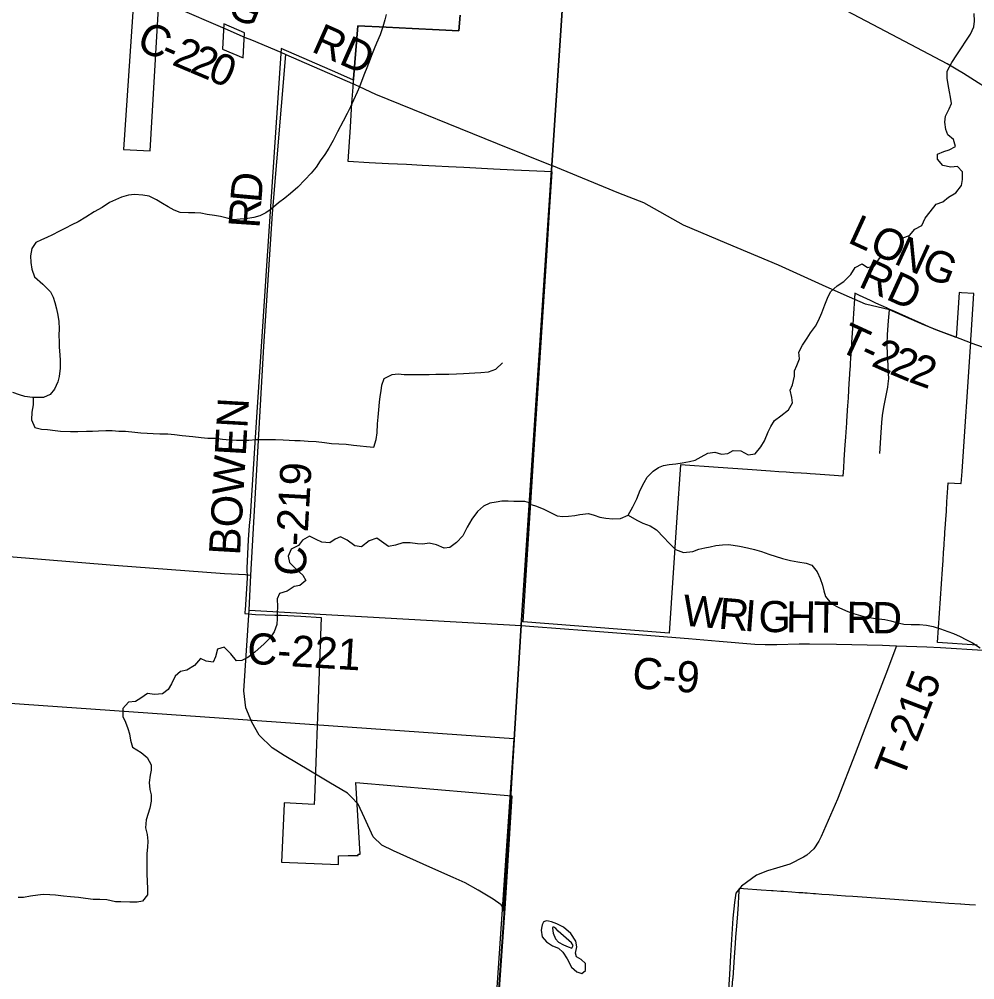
# Model space of a CAD drawing. Extents: x 114604 to 551442, y 316898 to 567001.
# Drawn here: x 258302 to 267506, y 355406 to 364658 of the extents above; entities that cross this region are included whole.
import ezdxf

# ---------------------------------------------------------------- set-up
doc = ezdxf.new("R2010")
doc.units = 0
for name, color, linetype in [('GE_P_Alignment_1000_Bearings', 7, 'Continuous'), ('GE_P_Alignment_1000_Cardinal_Points', 7, 'Continuous'), ('GE_P_Alignment_100_Stations', 7, 'Continuous'), ('GE_P_Alignment_500_Bearings', 7, 'Continuous'), ('GE_P_Alignment_500_Distances', 7, 'Continuous'), ('MT_X_Edge_Line', 7, 'Continuous'), ('PM_P_Cells', 7, 'Continuous'), ('PM_P_CL_Double_Solid', 7, 'Continuous'), ('PM_P_Crosswalk', 7, 'Continuous'), ('RS_Raster1', 7, 'Continuous'), ('SN_P_Signs', 7, 'Continuous')]:
    doc.layers.add(name, color=color, linetype=linetype)

msp = doc.modelspace()

# ---------------------------------------------------------------- linework, layer by layer
at = {"layer": 'GE_P_Alignment_1000_Bearings'}
msp.add_lwpolyline([(284847.9, 353099.1), (284343.8, 353416.9), (283536.1, 353927.8), (281398.6, 355277.4), (280515.1, 355834.2), (278966.1, 356814.3), (276888.9, 358124.8), (276014.8, 358677.5), (272480.9, 360915), (270924.7, 361901), (269346.7, 362899.2), (268387.5, 363506.1), (267739.7, 363916.8), (267397.1, 364134.4), (267238.3, 364227.3), (266831.6, 364443.4), (264474.8, 365684.5), (263623.8, 366129.9)], dxfattribs=at)
at = {"layer": 'GE_P_Alignment_1000_Cardinal_Points'}
for points in [[(266298.4, 361982.1), (266075.3, 362081.5), (265616, 362287.5), (265118.6, 362497.4), (264701.4, 362673.4), (264317.7, 362887.8), (264076.8, 362983.6), (263433.1, 363248.9)], [(267321.9, 361594.2), (267158.9, 361655.9), (267022.3, 361711.1), (266872.3, 361775.8), (266685.1, 361858.8), (266452.4, 361913.5), (266298.4, 361982.1)], [(266592.1, 360474.5), (266602.6, 360677.3), (266610, 360775.1), (266617.6, 360840), (266630.6, 360920.7), (266653.2, 361033.1), (266668.5, 361113.8), (266672.7, 361146.6), (266676.3, 361195.9), (266676, 361245.5), (266670.2, 361327.3), (266663.6, 361425.3), (266662.1, 361523.3), (266665.2, 361621.4), (266674, 361752.1), (266685.1, 361858.8)], [(267470.1, 361538.2), (267465.2, 361539.9), (267321.9, 361594.2)], [(268640, 360933.3), (268231.2, 361180.6), (267948.5, 361353), (267763.6, 361433.9), (267470.1, 361538.2)], [(266751.1, 358623.7), (266647.8, 358348.3), (266448.1, 357827.8), (266354.7, 357582.9), (266182.8, 357144.7), (266026.8, 356784.8), (266002.8, 356740.6), (265956.7, 356666.2), (265886.6, 356607.8), (265854.6, 356587.7), (265724.3, 356519.1), (265596.1, 356480.7), (265509.9, 356454.4), (265403.7, 356414), (265259.4, 356307.3), (265205.4, 356240.9), (265191.4, 356150.5), (265175.6, 355999.8), (265154.1, 355641.7), (265143.1, 355456.7), (265120.9, 355123.8)]]:
    msp.add_lwpolyline(points, dxfattribs=at)
at = {"layer": 'GE_P_Alignment_100_Stations'}
for points in [[(259414.6, 365013.4), (259307.5, 363404.4), (259563.5, 363389.4), (259649.2, 364878.1), (259587.7, 364902.7), (259417.4, 365040.4)], [(260260.3, 364368.6), (260458.3, 364284.9), (260470.9, 364525), (260271.8, 364611.6)]]:
    msp.add_lwpolyline(points, close=True, dxfattribs=at)
for points in [[(262547.6, 364696.5), (262535.3, 364544.6), (262346, 364554.3), (262088.1, 364567.4), (261835.2, 364580.3), (261562.1, 364594.2), (261521.7, 364082.5), (261521.9, 364070.9), (261371.4, 364137.4), (260825.9, 364374.5), (260756.1, 363327.6), (260685.5, 362282), (260575.5, 360629.4), (260526.7, 359868.9), (260518.2, 359780.5), (260508.9, 359642.2), (260495.3, 359371.1), (260499.1, 359275.5), (260477.6, 358969.2), (260476.2, 358949), (260475.1, 358933.6), (260576.5, 358924.9), (260764.5, 358918.1), (260824.1, 358918.7), (261013.7, 358907.7), (261209.8, 358896.4), (261153.2, 357330.4), (261146.3, 357157.9), (261143.6, 357093.4), (260853.9, 357111.6), (260853.5, 357099.4), (260828.5, 356538.7), (261376.7, 356517.8), (261376.3, 356600.9), (261470.6, 356602.6), (261536.8, 356603.8), (261566.8, 356604), (261566.7, 356615.5), (261585.9, 356615.9), (261543.1, 357305.2), (263047.3, 357176.6), (262983.9, 356139.7), (262924.7, 355316.5)], [(267528.9, 358627.7), (267146.8, 358654.6), (267194.3, 359362.3), (267199.7, 359443), (267205, 359521.9), (267209.8, 359592.9), (267210.4, 359601.8), (267213.7, 359660.4), (267216.1, 359688.1), (267218.1, 359716.5), (267220.4, 359751.7), (267226.3, 359838.2), (267231.7, 359919.3), (267237.8, 360009.7), (267246.8, 360144.2), (267250, 360192.3), (267371.7, 360186.3), (267375.9, 360186.1), (267383.6, 360301.7), (267463.6, 361502.3), (267466.5, 361545.5), (267469.2, 361586.2), (267470.3, 361603.2), (267471.2, 361616.2), (267497.7, 362016.7), (267377.1, 362023.6), (267355.8, 362024.9), (267330.2, 361633.9), (267327.4, 361592.3), (267257.5, 361618), (267129.3, 361665.3), (267069.2, 361692.1), (267021.2, 361713.4), (266869, 361781.3), (266776.8, 361822.4), (266712.5, 361851.1), (266702.2, 361855.7), (266675.3, 361867.7), (266663.9, 361872.9), (266654.9, 361877.1), (266554.1, 361923.6), (266502.3, 361947.5), (266396.8, 361996.1), (266350.1, 362017.7), (266348.8, 361997.7), (266348, 361985.6), (266347.4, 361976.1), (266346.6, 361964.2), (266337.4, 361822.2), (266334.2, 361772.4), (266330.5, 361716.8), (266325.3, 361636.6), (266322.2, 361589), (266319.4, 361545.9), (266318.6, 361532.7), (266312.4, 361437.5), (266308.9, 361383), (266306.8, 361351.7), (266306.6, 361349.3), (266304.1, 361309.9), (266303, 361293.8), (266301.9, 361276.3), (266300.4, 361253.9), (266299.9, 361245.7), (266299.5, 361239.5), (266299.1, 361233.3), (266296.8, 361198.5), (266289.9, 361092.1), (266289.3, 361083.6), (266284.7, 361012.7), (266279.6, 360933.9), (266276.8, 360891.9), (266276.7, 360889.6), (266269.8, 360784.2), (266268.8, 360768.8), (266260.1, 360634.5), (266260, 360633.4), (266255.1, 360557.7), (266245.8, 360415), (266240.7, 360337.3), (266235.6, 360257.9), (266150.2, 360263.7), (265970.3, 360275.7), (265921.5, 360279), (265887.2, 360281.3), (265834.6, 360284.8), (265759, 360289.9), (265689.2, 360294.6), (265619.3, 360299.3), (265617.9, 360299.4), (265536.6, 360304.8), (265315.4, 360319.7), (265033.2, 360339.9), (264672.9, 360365.8), (264670.2, 360366), (264670.1, 360364.8), (264636.4, 359859.9), (264562, 358744), (263362.4, 358836.3), (263154.8, 358852.3), (263161.4, 358953.4), (263246.2, 360253.4), (263260.1, 360466), (263382.7, 362380.2), (263409.9, 362801.2), (263434.8, 363187), (263065.8, 363203.9), (262869.8, 363214), (262585.7, 363228.6), (262437.5, 363236.2), (262311.1, 363242.7), (262184.1, 363249.2), (262030.8, 363257.1), (261859.8, 363265.9), (261671.9, 363275.5), (261469.1, 363285.9), (261491.7, 363619.1), (261503.6, 363795.3), (261507.4, 363850.6), (261517.6, 364002.1), (261521.9, 364070.9), (261521.7, 364082.5), (261562.1, 364594.2), (261835.2, 364580.3), (262088.1, 364567.4), (262346, 364554.3), (262535.3, 364544.6), (262547.6, 364696.5)], [(265170.3, 355332.8), (265176.5, 355416.7), (265177, 355423.8), (265191.7, 355624.9), (265201.1, 355755), (265205.7, 355817.8), (265210.8, 355887.6), (265219.1, 356000.8), (265228.5, 356130.2), (265234.7, 356214.9), (265240.1, 356288.8), (265256.8, 356287.6), (265279.4, 356286), (265447, 356274.1), (265547.4, 356267), (265563.3, 356265.8), (265638.5, 356260.5), (265663, 356258.8), (265742.8, 356253.1), (265812.6, 356248.1), (265848.8, 356245.5), (265870.2, 356244), (265892.5, 356242.4), (265953.7, 356238.1), (265962.3, 356237.5), (265972.1, 356236.8), (266032.1, 356232.5), (266101.9, 356227.5), (266181.7, 356221.9), (266261.6, 356216.2), (266331.4, 356211.2), (267176.5, 356151.1), (267256.3, 356145.5), (267367.1, 356137.6), (267371.9, 356137.3), (267411.4, 356134.5), (267455.6, 356131.3), (267513.6, 356127.2)]]:
    msp.add_lwpolyline(points, dxfattribs=at)
at = {"layer": 'GE_P_Alignment_500_Bearings'}
for p, q in [((260283.8, 364566.9), (260480, 364483.1)), ((260481.1, 359308.1), (260533, 359304.8)), ((260515.7, 358965.7), (260533, 359304.8))]:
    msp.add_line(p, q, dxfattribs=at)
for points in [[(259647.3, 364839.6), (259803, 364772.1), (260283.8, 364566.9)], [(260480, 364483.1), (260538.8, 364458), (260821.1, 364339.3)], [(260533, 359304.8), (260658.6, 361504.2), (260740.7, 362788), (260869.7, 364318.9)], [(260821.1, 364339.3), (260869.7, 364318.9), (261119.7, 364209.6), (261533.4, 364027.7), (261575.3, 364008.7)], [(261575.3, 364008.7), (261733.7, 363937.1), (262904.8, 363460.2), (263433.1, 363248.9)], [(255416.4, 360208), (255641.5, 360192.1), (256192.9, 360153.2), (256354.7, 360137.8), (256463.8, 360122.1), (256635.7, 360080.5), (257095.7, 359902.2), (257479.5, 359759.8), (257750.9, 359656.1), (257872, 359582), (257902.4, 359564.1), (257985.6, 359516.2), (258052.4, 359500.5), (258167.3, 359485.6), (259217, 359400.4), (260278.6, 359320.8), (260481.1, 359308.1)], [(261108, 357415.2), (260853.8, 357565.9), (260739, 357641.5), (260614.4, 357762.6), (260541.5, 357886), (260484.4, 358025.4), (260464.5, 358190.7), (260515.7, 358965.7)], [(260515.7, 358965.7), (261826.7, 358890.9), (263137.9, 358818.6)], [(263137.9, 358818.6), (263258.4, 358809.6), (263766, 358771.1), (264224.5, 358735.6), (264748.4, 358692.6), (265043, 358668.5), (265386.9, 358639.9), (265485.5, 358635.6), (265600.7, 358635.8), (265814.1, 358641.6), (265912.5, 358642.5), (266175.2, 358637.9), (266617.9, 358628.2), (266751.1, 358623.7), (267044.6, 358613.7), (267175.8, 358607.8), (267584.4, 358580.1), (267863.6, 358558.2), (268478.6, 358517.4)], [(261499, 357168), (261463.7, 357204.4), (261284.5, 357310.5), (261156.2, 357386.6), (261108, 357415.2)], [(262972.3, 356089.9), (262942.7, 356127.6), (262866.5, 356183.2), (262722.5, 356270.7), (262596.8, 356341), (262482.2, 356393), (262258.5, 356492.6), (261908.1, 356647), (261794, 356701.3), (261710.2, 356782.1), (261628.4, 356965.3), (261566.2, 357098.7), (261499, 357168)], [(262910.9, 355132.2), (262975.7, 356038), (262972.3, 356089.9)]]:
    msp.add_lwpolyline(points, dxfattribs=at)
at = {"layer": 'GE_P_Alignment_500_Distances'}
for points in [[(262227.6, 346148.7), (262299.3, 347075.1), (262540.9, 349770.9), (262669.9, 351664.5), (262671.1, 351678.3), (262692.1, 351873.9), (262735.9, 352491), (262821.4, 353806.9), (262909.7, 355135), (262974.5, 356040.8), (262971.2, 356092.7), (263136.7, 358821.4), (263431.9, 363251.7), (263774.8, 368395.5)], [(263774.8, 368395.5), (263431.9, 363251.7), (263136.7, 358821.4), (262971.2, 356092.7), (262974.5, 356040.8), (262909.7, 355135), (262821.4, 353806.9), (262735.9, 352491), (262692.1, 351873.9), (262671.1, 351678.3), (262669.9, 351664.5), (262540.9, 349770.9), (262299.3, 347075.1), (262227.6, 346148.7)]]:
    msp.add_lwpolyline(points, dxfattribs=at)
at = {"layer": 'MT_X_Edge_Line'}
for points in [[(263401.3, 355970.9), (263380, 355973.7), (263360, 355969), (263350.1, 355959.9), (263343.9, 355949.9), (263339.5, 355934.5), (263336.8, 355920.8), (263330.8, 355883.2)], [(263330.8, 355883.2), (263338.4, 355821.1), (263382, 355770.7), (263437.6, 355732.2), (263497.4, 355709.8), (263539.1, 355671.4), (263578.6, 355609.1), (263622, 355528.6), (263671.7, 355482.2), (263719.5, 355467.9), (263755.7, 355495.7), (263756.2, 355561.8), (263714.5, 355602.2), (263668.7, 355626.5), (263659, 355662.6), (263673.4, 355724.7), (263663.8, 355778.8), (263614.3, 355851.3), (263544.8, 355913.9), (263481.1, 355946.4), (263427.3, 355964.7), (263401.3, 355970.9)], [(263470.8, 355900.3), (263452, 355912.6), (263447.4, 355914.4), (263442.9, 355911.6), (263438.8, 355904.5)], [(263438.8, 355904.5), (263444.5, 355856.4), (263468.1, 355802.2), (263495.8, 355767.9), (263543.6, 355741.5), (263589.4, 355723.2), (263625.3, 355710.9), (263637.5, 355736.9), (263621.7, 355763.1), (263494.6, 355874.1), (263470.8, 355900.3)]]:
    msp.add_lwpolyline(points, dxfattribs=at)
at = {"layer": 'PM_P_Cells'}
for points in [[(261838, 364701.5), (261824.1, 364651.4), (261804.2, 364585.3), (261778.3, 364507.1), (261744.5, 364426.9), (261720.6, 364370.8), (261696.7, 364306.6), (261672.8, 364246.5), (261650.9, 364190.4), (261629, 364136.2), (261603.1, 364068.1), (261581.2, 364007.9), (261557.3, 363953.8), (261523.4, 363877.6), (261493.6, 363813.5), (261459.7, 363749.3), (261423.8, 363677.2), (261368, 363572.9), (261326.2, 363490.7), (261284.3, 363416.5), (261244.5, 363354.4), (261200.6, 363292.2), (261160.7, 363234), (261114.9, 363175.9), (261053, 363109.7), (260985.2, 363041.5), (260915.4, 362979.3), (260859.5, 362933.2), (260799.7, 362889), (260727.9, 362826.8), (260678, 362792.7), (260620.1, 362764.6), (260562.2, 362746.5), (260484.4, 362734.4), (260430.4, 362730.3), (260362.6, 362726.3), (260306.6, 362742.2), (260240.7, 362758.2), (260182.8, 362766.2), (260112.9, 362778.1), (260053, 362790.1), (259993.1, 362794), (259931.2, 362791.9), (259853.3, 362795.9), (259793.4, 362819.9), (259737.4, 362851.9), (259683.5, 362883.9), (259625.5, 362917.9), (259553.6, 362951.9), (259491.7, 362963.8), (259411.8, 362969.7), (259353.9, 362963.7), (259288, 362943.6), (259230.2, 362917.5), (259170.3, 362891.4), (259100.5, 362843.2), (259024.6, 362801), (258944.8, 362750.9), (258869, 362706.7), (258809.1, 362678.6), (258749.2, 362644.5), (258683.4, 362612.3), (258621.5, 362580.2), (258569.6, 362554.1), (258517.7, 362534)], [(267215.7, 363666.9), (267222.1, 363725), (267258.5, 363792.9), (267280.9, 363844.8), (267271.3, 363907), (267261.7, 363957.2), (267250.2, 364027.4), (267238.6, 364089.6), (267239.1, 364157.7), (267283.6, 364239.6), (267334.1, 364313.4), (267378.6, 364383.2), (267419, 364447.1), (267463.4, 364514.9), (267497.9, 364584.9), (267504.2, 364638.9), (267498.7, 364711.1)], [(263217.8, 359998.9), (263221.6, 359987.9), (263275.5, 359971.5), (263349.2, 359943), (263424.8, 359902.4), (263484.6, 359874), (263538.5, 359867.6), (263592.5, 359871.3), (263652.5, 359876.9), (263702.5, 359886.6), (263784.5, 359898), (263840.3, 359881.6), (263894.1, 359863.3), (263952, 359852.9), (264019.9, 359846.4), (264093.9, 359849.9), (264168, 359881.5), (264212.5, 359961.4), (264251, 360037.3), (264283.6, 360123.2), (264320.1, 360195.1), (264350.4, 360247), (264406.8, 360304.8), (264459, 360340.5), (264509.1, 360360.2), (264563.1, 360367.9), (264627.1, 360375.4), (264687.1, 360385.1), (264757.1, 360398.6), (264813.2, 360412.3), (264869.3, 360442), (264935.5, 360479.6), (265003.5, 360487.2), (265065.3, 360468.8), (265127.3, 360474.4), (265177.4, 360504.1), (265251.4, 360501.6), (265323, 360463.1), (265391, 360472.6), (265443.5, 360538.4), (265479.8, 360598.3), (265514.4, 360682.2), (265542.7, 360736.1), (265577.1, 360792), (265637.4, 360837.7), (265711.7, 360895.3), (265750.1, 360963.2), (265744.5, 361015.4), (265729, 361083.6), (265749.3, 361135.6), (265769.9, 361219.6), (265768.3, 361269.7), (265790.6, 361323.7), (265819, 361387.6), (265811.5, 361449.8), (265847.9, 361519.7), (265892.4, 361585.5), (265922.7, 361637.4), (265973.1, 361701.2), (266001.5, 361757.1), (266031.9, 361831.1), (266062.4, 361907), (266086.9, 361971), (266117.3, 362030.9), (266179.6, 362090.6), (266243.8, 362130.3), (266312.3, 362198), (266352.7, 362265.8), (266420.9, 362301.4), (266472.6, 362265), (266540.6, 362282.6), (266591.1, 362358.4), (266661.1, 362368), (266712.9, 362347.6), (266759.3, 362403.4), (266789.8, 362479.4), (266812.3, 362551.4), (266878.4, 362573), (266928.8, 362636.8), (266997, 362672.4), (267027.4, 362742.3), (267075.8, 362804.1), (267132.2, 362875.9), (267198.3, 362899.5), (267252.6, 362943.3), (267322.8, 362986.9), (267377.3, 363056.7), (267387.7, 363112.7), (267388.2, 363186.8), (267340.6, 363239.3), (267274.6, 363231.7), (267198.8, 363250.2), (267145.3, 363308.7), (267145.6, 363358.8), (267207.7, 363384.4), (267257.8, 363398.1), (267320, 363431.8), (267300.5, 363500), (267246.8, 363544.5), (267227.2, 363594.7), (267215.7, 363666.9)], [(258517.7, 362534), (258461.8, 362507.9), (258424, 362447.8), (258412.1, 362379.6), (258414.1, 362313.5), (258424.2, 362249.4), (258450.2, 362175.3), (258528.2, 362107.2), (258604.1, 362033.2), (258628.1, 361981.1), (258646.2, 361929), (258662.2, 361868.9), (258674.3, 361808.8), (258684.3, 361744.7), (258686.4, 361674.6), (258682.5, 361614.5), (258686.5, 361550.3), (258688.6, 361498.3), (258692.6, 361424.1), (258696.7, 361372), (258696.8, 361297.9), (258686.9, 361217.7), (258673, 361165.6), (258641.1, 361095.5), (258601.2, 361043.3), (258535.3, 361015.2), (258429.5, 361015.1), (258355.6, 361025), (258303.7, 361041), (258241.8, 361063)], [(258435.5, 361015.1), (258437.6, 360943), (258423.7, 360872.8), (258421.8, 360798.7), (258453.8, 360726.6), (258515.7, 360710.6), (258575.6, 360706.7), (258647.5, 360696.7), (258701.4, 360690.8), (258797.3, 360686.9), (258867.2, 360686.9), (258949, 360689), (259008.9, 360691.1), (259066.8, 360693.1), (259136.7, 360697.2), (259198.6, 360697.3), (259260.5, 360691.3), (259326.4, 360689.4), (259416.3, 360679.5), (259472.2, 360675.5), (259536.1, 360671.6), (259592, 360667.6), (259657.9, 360665.7), (259733.8, 360663.8), (259797.7, 360657.8), (259871.6, 360649.9), (259975.4, 360638), (260053.3, 360630), (260119.2, 360624.1), (260197.1, 360622.1), (260261, 360614.2), (260330.9, 360606.3), (260394.8, 360602.3), (260454.7, 360604.4), (260514.6, 360604.4), (260582.5, 360610.5), (260642.4, 360608.6), (260772.2, 360608.7), (260844.1, 360606.8), (260902, 360602.8), (260955.9, 360600.9), (261007.8, 360598.9), (261085.7, 360595), (261161.6, 360589.1), (261243.5, 360581.2), (261311.4, 360571.2), (261379.3, 360567.3), (261451.1, 360563.3), (261521, 360555.4), (261586.9, 360547.4), (261646.9, 360541.5), (261718.7, 360537.6), (261740.6, 360609.7), (261748.5, 360673.8), (261754.5, 360760), (261758.4, 360826.1), (261766.3, 360894.3), (261772.2, 360970.4), (261778.1, 361022.5), (261788, 361078.7), (261796, 361132.8), (261815.9, 361196.9), (261893.7, 361237.1), (261953.6, 361241.1), (262009.5, 361237.2), (262063.4, 361235.2), (262249.1, 361235.4), (262315, 361239.5), (262438.8, 361239.7), (262512.7, 361241.7), (262580.6, 361245.8), (262634.5, 361247.9), (262690.4, 361251.9), (262748.3, 361256), (262822.2, 361260.1), (262892, 361286.2), (262955.9, 361348.4)], [(263217.8, 359998.9), (263171, 360012.1), (263117.1, 360012.1), (263065.1, 360014), (263011.2, 360016), (262951.3, 360015.9), (262895.4, 360005.8), (262833.5, 359995.8), (262773.7, 359967.6), (262715.8, 359917.5), (262660, 359843.3), (262618.1, 359765.1), (262576.3, 359680.9), (262514.5, 359618.7), (262448.6, 359568.5), (262396.7, 359562.5), (262320.8, 359594.4), (262250.9, 359612.4), (262189, 359600.3), (262137.1, 359604.3), (262067.2, 359616.2), (261997.3, 359614.1), (261927.4, 359592), (261857.6, 359579.9), (261745.7, 359660), (261673.8, 359633.8), (261600, 359575.6), (261534.1, 359585.6), (261462.1, 359641.6), (261398.2, 359671.6), (261346.3, 359649.5), (261292.4, 359615.4), (261216.6, 359621.3), (261162.6, 359645.3), (261096.7, 359677.3), (261030.8, 359641.2), (260991, 359589), (260921.1, 359554.9), (260893.2, 359484.7), (260905.3, 359426.6), (260969.2, 359360.6), (261033.2, 359304.5), (261063.2, 359252.5), (261005.3, 359202.3), (260951.4, 359194.3), (260881.6, 359150.1), (260807.8, 359128), (260787.8, 359075.9), (260789.9, 358999.7), (260788, 358939.6), (260786, 358887.5), (260784.1, 358827.4), (260758.2, 358757.2), (260716.4, 358695.1), (260662.5, 358640.9), (260572.7, 358560.7), (260502.9, 358510.5), (260447, 358480.4), (260395.1, 358478.4), (260339.1, 358546.4), (260277.2, 358610.5), (260211.3, 358590.4), (260191.4, 358516.2), (260171.5, 358464.1), (260103.6, 358476), (260049.6, 358502), (259991.8, 358433.9), (259916, 358389.7), (259854.1, 358375.6), (259804.2, 358331.5), (259768.4, 358257.3), (259736.5, 358203.2), (259682.6, 358159), (259606.7, 358155), (259536.8, 358164.9), (259475, 358118.7), (259423.1, 358086.6), (259355.2, 358080.6), (259301.4, 358018.4), (259301.4, 357942.2), (259325.5, 357888.2), (259349.5, 357826.1), (259365.5, 357776), (259373.6, 357713.9), (259393.6, 357647.8), (259475.5, 357593.8), (259535.5, 357545.7), (259571.5, 357477.6), (259573.6, 357425.6), (259563.6, 357375.5), (259553.7, 357307.3), (259559.8, 357239.2), (259571.8, 357189.1), (259573.9, 357127), (259560, 357058.9), (259524.2, 356946.6), (259518.3, 356868.5), (259534.3, 356806.4), (259542.4, 356740.2), (259538.4, 356682.1), (259532.5, 356624)], [(264168, 359881.5), (264249.6, 359832.9), (264307.4, 359804.4), (264379.1, 359777.9), (264438.8, 359741.4), (264512.2, 359666.8), (264559.8, 359614.4), (264623.3, 359551.9), (264701, 359521.3), (264789, 359532.7), (264847.1, 359552.4), (264907.1, 359568), (264957.2, 359577.7), (265011.2, 359587.4), (265077.2, 359595), (265137.1, 359598.6), (265240.9, 359581.9), (265316.8, 359565.4), (265384.6, 359548.9), (265450.4, 359532.4), (265522.1, 359505.9), (265653.7, 359464.9), (265729.5, 359444.4), (265801.4, 359431.9), (265881.2, 359419.4), (265935, 359399), (265988.5, 359336.5), (266016.1, 359272.2), (266039.6, 359205.9), (266051.2, 359151.7), (266068.8, 359097.5), (266122.3, 359031), (266195.9, 358992.5), (266259.7, 358962), (266315.5, 358939.6), (266381.3, 358921.1), (266449.1, 358902.7), (266528.9, 358888.1), (266582.8, 358881.7), (266638.7, 358875.4), (266696.6, 358865), (266752.4, 358848.6), (266822.2, 358832.1), (266892.1, 358827.6), (266974.1, 358827.1), (267041.9, 358820.6), (267103.8, 358808.2), (267175.6, 358785.7), (267247.3, 358761.2), (267301.1, 358740.8), (267364.9, 358712.3), (267420.6, 358683.9), (267482.4, 358651.4), (267558, 358604.8)], [(259532.5, 356624), (259532.6, 356569.9), (259530.6, 356499.8), (259530.7, 356427.7), (259538.9, 356283.4), (259536.9, 356223.3), (259489.1, 356163.1), (259437.2, 356153), (259367.3, 356153), (259281.4, 356156.9), (259229.5, 356156.8), (259145.6, 356176.8), (259079.7, 356180.7), (259013.8, 356180.7), (258941.9, 356188.6), (258872, 356198.6), (258796.1, 356204.5), (258730.2, 356212.4), (258650.3, 356220.4), (258596.4, 356224.3), (258534.5, 356228.3), (258480.6, 356222.2), (258410.7, 356210.1), (258342.9, 356200.1), (258290.9, 356200)]]:
    msp.add_lwpolyline(points, dxfattribs=at)
at = {"layer": 'RS_Raster1'}
for points in [[(263774.8, 368395.5), (263431.9, 363251.7), (263136.7, 358821.4), (262971.2, 356092.7), (262974.5, 356040.8), (262909.7, 355135), (262821.4, 353806.9), (262735.9, 352491), (262692.1, 351873.9), (262671.1, 351678.3), (262669.9, 351664.5), (262540.9, 349770.9), (262299.3, 347075.1), (262227.6, 346148.7)], [(262227.6, 346148.7), (262299.3, 347075.1), (262540.9, 349770.9), (262669.9, 351664.5), (262671.1, 351678.3), (262692.1, 351873.9), (262735.9, 352491), (262821.4, 353806.9), (262909.7, 355135), (262974.5, 356040.8), (262971.2, 356092.7), (263136.7, 358821.4), (263431.9, 363251.7), (263774.8, 368395.5)]]:
    msp.add_lwpolyline(points, dxfattribs=at)
at = {"layer": 'SN_P_Signs'}
msp.add_lwpolyline([(257797.9, 358098.5), (263066.9, 357731), (262708.8, 352508.9), (257426.6, 352864.9), (257440.1, 352974.9)], close=True, dxfattribs=at)

# ---------------------------------------------------------------- texts
at = {"layer": 'PM_P_CL_Double_Solid'}
for s, height, rotation, p in [('G', 300, 337.01008, (260288.5, 364695.6)), ('C', 300, 335.52735, (259416.9, 364377.8)), ('RD', 300.02, 336.05203, (261105, 364350.8)), ('2', 300, 337.02456, (259762.2, 364223.6)), ('-', 300, 336.72061, (259647.4, 364273)), ('2', 300, 337.1813, (259933.2, 364151.1)), ('0', 300, 337.21296, (260103.7, 364079.3)), ('D', 300, 84.88001, (260632.7, 362883.1)), ('R', 300, 86.18402, (260616.5, 362639)), ('BOWEN', 300.02, 86.67516, (260428.1, 359489.3)), ('C-219', 300.02, 86.82213, (261058.8, 359290.6)), ('W', 300, 355.12574, (264683.3, 358818.6)), ('R', 300, 355.1513, (265029.8, 358789)), ('I', 300, 355.50006, (265277.4, 358768)), ('G', 300, 358.99047, (265420.1, 358757.4)), ('H', 300, 359.45862, (265686.8, 358752.7)), ('T', 300, 359.46081, (265950.8, 358750.2)), ('R', 300, 359.46043, (266267.6, 358747.2)), ('D', 300, 359.46042, (266514, 358744.9)), ('C-221', 300.02, 356.56413, (260492, 358451.4)), ('C-9', 300.02, 355.38677, (264199.3, 358217.9))]:
    msp.add_text(s, height=height, rotation=rotation, dxfattribs=at).set_placement(p)
at = {"layer": 'PM_P_Crosswalk'}
for s, height, rotation, p in [('L', 300, 335.4207, (266270.7, 362511.9)), ('O', 300, 335.41566, (266474.7, 362418.6)), ('N', 300, 335.47298, (266715.1, 362308.6)), ('G', 300, 338.69273, (266972.3, 362191.8)), ('RD', 300.02, 335.39804, (266375, 362087.1)), ('T', 300, 335.29706, (266178.5, 361470.4)), ('2', 300, 336.07135, (266498.5, 361323.6)), ('-', 300, 335.46576, (266383.3, 361376.2)), ('2', 300, 337.34297, (266674.1, 361245.8)), ('2', 300, 340.09024, (266859.3, 361168.9)), ('T-215', 300.02, 68.97619, (266813, 357328.6))]:
    msp.add_text(s, height=height, rotation=rotation, dxfattribs=at).set_placement(p)

doc.saveas('drawing.dxf')
